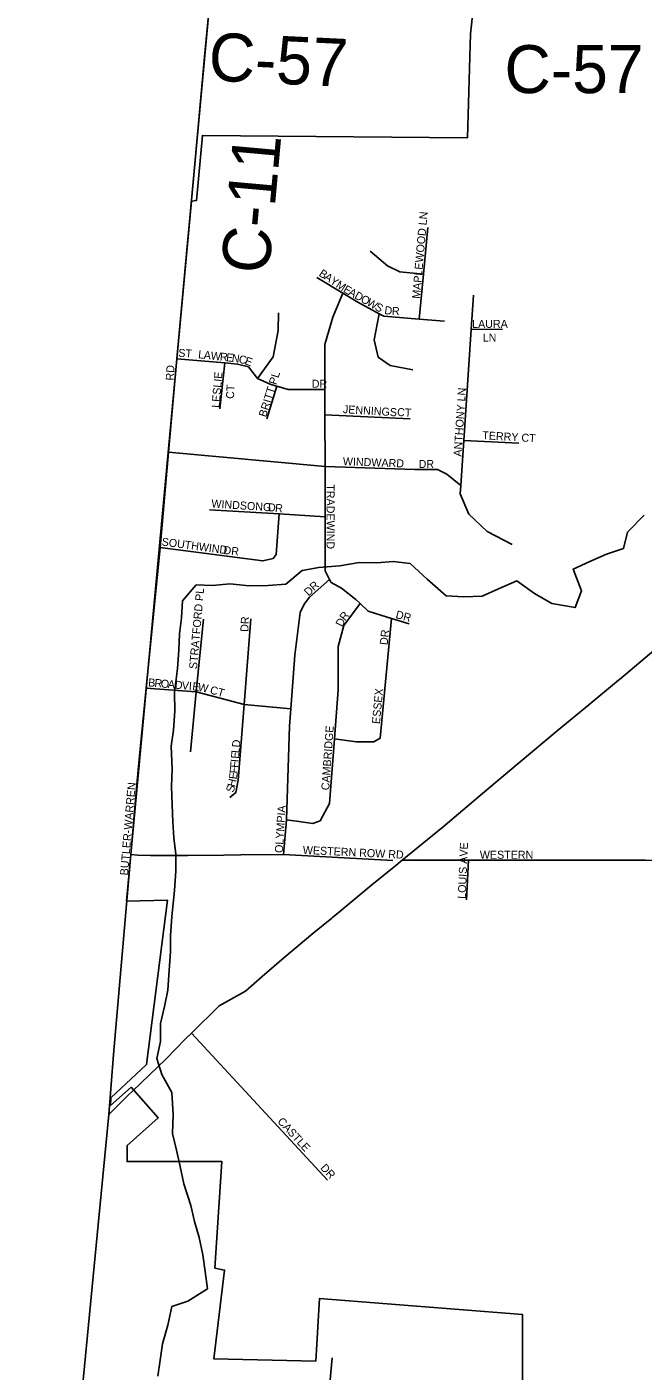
# Model space of a CAD drawing. Extents: x 0 to 1064, y 0 to 440.
# Drawn here: x 117.21 to 128.89, y 124.05 to 149.51 of the extents above; entities that cross this region are included whole.
import ezdxf

# ---------------------------------------------------------------- set-up
doc = ezdxf.new("R2010")
doc.units = 0
for name, color, linetype in [('GM_X_City_Street', 7, 'Continuous'), ('GM_X_City_Street_Text', 7, 'Continuous'), ('GM_X_Corporation', 7, 'Continuous'), ('GM_X_County', 7, 'Continuous'), ('GM_X_County_Road', 7, 'Continuous'), ('GM_X_County_Road_Text', 7, 'Continuous'), ('GM_X_Minor_River', 7, 'Continuous'), ('GM_X_Township_Subdivision', 7, 'Continuous'), ('GM_X_US_Route', 7, 'Continuous')]:
    doc.layers.add(name, color=color, linetype=linetype)

msp = doc.modelspace()

# ---------------------------------------------------------------- linework, layer by layer
at = {"layer": 'GM_X_City_Street'}
for points in [[(124.646, 143.971), (124.727, 144.822), (124.812, 145.709)], [(123.72, 145.258), (124.049, 144.983), (124.277, 144.869), (124.727, 144.822)], [(119.626, 138.524), (119.739, 139.645), (119.895, 141.452), (120.056, 143.221), (120.213, 144.934)], [(122.707, 144.757), (123.199, 144.462), (123.487, 144.29), (123.886, 144.074), (123.979, 144.024), (124.646, 143.971), (125.126, 143.932)], [(124.455, 138.2), (124.123, 138.301), (123.918, 138.364), (123.682, 138.442), (123.528, 138.583), (123.444, 138.66), (123.175, 138.878), (122.977, 138.986), (122.95, 139.041), (122.867, 139.207), (122.864, 140.229), (122.862, 141.182), (122.86, 142.157), (122.859, 142.637), (122.858, 143.045), (122.856, 143.489), (123.013, 144.008), (123.199, 144.462)], [(126.407, 139.703), (125.933, 139.95), (125.587, 140.28), (125.426, 140.66), (125.436, 140.822), (125.493, 141.673), (125.633, 143.772), (125.677, 144.425)], [(121.583, 142.848), (121.879, 143.254), (121.974, 143.757), (121.982, 144.091)], [(124.528, 143.009), (124.099, 143.091), (123.871, 143.248), (123.793, 143.578), (123.886, 144.074)], [(125.633, 143.772), (126.222, 143.781)], [(120.056, 143.221), (120.963, 143.143), (121.205, 143.119), (121.409, 143.068), (121.583, 142.848), (121.837, 142.732), (121.952, 142.7), (122.163, 142.64), (122.859, 142.637)], [(120.872, 142.271), (120.963, 143.143)], [(121.762, 142.083), (121.952, 142.7)], [(122.86, 142.157), (124.478, 142.085)], [(125.493, 141.673), (126.534, 141.622)], [(119.895, 141.452), (122.862, 141.182), (124.561, 141.123), (124.992, 141.126), (125.172, 141.037), (125.436, 140.822)], [(119.739, 139.645), (121.686, 139.391), (121.881, 139.441), (121.937, 139.513), (121.996, 140.282)], [(120.674, 140.361), (121.996, 140.282), (122.864, 140.229)], [(122.077, 133.833), (122.134, 134.492), (122.189, 136.26), (122.214, 136.593), (122.291, 137.608), (122.388, 138.415), (122.47, 138.571), (122.57, 138.703), (122.95, 139.041)], [(119.297, 135.161), (119.339, 135.631), (119.47, 136.982), (119.626, 138.524)], [(122.134, 134.492), (122.369, 134.456), (122.63, 134.42), (122.77, 134.472), (122.947, 134.797), (123.04, 136.024), (123.109, 136.952), (123.109, 137.773), (123.221, 138.172), (123.528, 138.583)], [(120.316, 135.779), (120.421, 136.915), (120.562, 138.29)], [(121.06, 134.91), (121.172, 135.005), (121.219, 135.241), (121.33, 136.674), (121.456, 138.295)], [(123.04, 136.024), (123.453, 135.965), (123.702, 135.966), (123.787, 135.964), (123.904, 136.035), (124.123, 138.301)], [(119.47, 136.982), (120.421, 136.915), (121.33, 136.674), (122.214, 136.593)], [(119.143, 133.398), (119.18, 133.83), (119.297, 135.161)], [(119.18, 133.83), (119.317, 133.822), (119.554, 133.816), (119.982, 133.815)], [(119.982, 133.815), (120.26, 133.814), (120.944, 133.821)], [(120.944, 133.821), (121.269, 133.824), (122.077, 133.833), (124.148, 133.721)], [(135.735, 133.599), (131.237, 133.679), (128.934, 133.723), (125.583, 133.723), (124.325, 133.723)], [(125.545, 132.971), (125.583, 133.723)], [(122.909, 127.664), (120.332, 130.452)]]:
    msp.add_lwpolyline(points, dxfattribs=at)
at = {"layer": 'GM_X_Corporation'}
msp.add_lwpolyline([(126.603, 122.864), (126.603, 125.123), (122.757, 125.422), (122.687, 124.24), (120.757, 124.281), (120.958, 125.963), (120.777, 126.002), (120.907, 128.018), (119.111, 128.018), (119.111, 128.321), (119.701, 128.844), (119.188, 129.424), (118.796, 129.081), (118.801, 129.225), (119.481, 129.858), (119.876, 132.968), (119.099, 132.951), (120.33, 146.205), (120.425, 146.215), (120.539, 147.449), (125.562, 147.405), (125.617, 149.375), (125.667, 149.834)], dxfattribs=at)
at = {"layer": 'GM_X_County'}
msp.add_lwpolyline([(117.841, 119.378), (118.767, 128.909), (118.856, 130.044), (119.18, 133.83), (119.339, 135.631), (119.47, 136.982), (119.739, 139.645), (119.895, 141.452), (120.056, 143.221), (120.683, 150.061), (120.786, 151.187), (121.346, 157.269), (121.677, 160.868), (121.775, 161.892), (122.193, 166.235), (122.368, 168.166), (122.612, 170.544), (122.865, 172.827), (122.88, 172.966), (123.415, 177.582)], dxfattribs=at)
at = {"layer": 'GM_X_County_Road'}
for points in [[(120.58, 148.939), (120.683, 150.061)], [(120.375, 146.696), (120.58, 148.939)], [(120.213, 144.934), (120.375, 146.696)], [(118.767, 128.909), (118.856, 130.044), (119.143, 133.398)], [(117.212, 112.607), (117.286, 113.404), (117.508, 115.794), (117.83, 119.264), (117.841, 119.378), (118.767, 128.909)]]:
    msp.add_lwpolyline(points, dxfattribs=at)
at = {"layer": 'GM_X_Minor_River'}
for points in [[(128.908, 140.258), (128.592, 139.937), (128.519, 139.627), (128.197, 139.523), (127.881, 139.384), (127.565, 139.238), (127.723, 138.825), (127.601, 138.509), (127.157, 138.588), (126.829, 138.776), (126.495, 139.013), (126.148, 138.861), (125.838, 138.722), (125.491, 138.71), (125.157, 138.734), (124.798, 139.044), (124.476, 139.341), (124.154, 139.378), (123.844, 139.353), (123.509, 139.359), (123.144, 139.299), (122.743, 139.268), (122.427, 139.208), (122.117, 138.953), (121.783, 138.928), (121.424, 138.922), (121.059, 138.959), (120.731, 138.928), (120.421, 138.94), (120.159, 138.637), (120.141, 138.315), (120.104, 138.011), (120.092, 137.701)], [(120.092, 137.701), (120.068, 137.355), (120.013, 136.899), (120.019, 136.553), (119.989, 136.189), (119.946, 135.885), (119.964, 135.448), (119.952, 135.12), (119.964, 134.774), (119.977, 134.452), (119.995, 134.148), (120.037, 133.838), (120.037, 133.522), (120.007, 133.152), (119.958, 132.66), (119.934, 132.295), (119.934, 131.992), (119.91, 131.645), (119.885, 131.263), (119.818, 130.953), (119.745, 130.631), (119.745, 130.291), (119.672, 129.969), (119.77, 129.665), (119.958, 129.325), (119.982, 128.912), (119.97, 128.547), (120.049, 128.232), (120.116, 127.922), (120.189, 127.594), (120.317, 127.187), (120.39, 126.883), (120.475, 126.579), (120.548, 126.251), (120.59, 125.935), (120.633, 125.607), (120.262, 125.377), (119.958, 125.273), (119.885, 124.921), (119.782, 124.569), (119.739, 124.259), (119.691, 123.955)]]:
    msp.add_lwpolyline(points, dxfattribs=at)
at = {"layer": 'GM_X_Township_Subdivision'}
msp.add_lwpolyline([(122.636, 122.064), (122.798, 122.317), (122.836, 122.497), (122.998, 124.301)], dxfattribs=at)
at = {"layer": 'GM_X_US_Route'}
for points in [[(128.443, 137.149), (129.131, 137.728), (129.91, 138.375), (130.584, 138.938), (131.183, 139.438)], [(124.203, 133.625), (124.325, 133.723), (125.1, 134.359), (125.848, 134.988), (126.522, 135.557), (127.258, 136.174), (127.858, 136.666), (128.426, 137.135), (128.443, 137.149)], [(122.991, 132.629), (123.005, 132.641), (123.141, 132.752), (123.747, 133.256), (124.203, 133.625)], [(120.22, 130.339), (120.332, 130.452), (120.856, 130.968), (121.354, 131.245), (121.669, 131.524), (122.084, 131.874), (122.634, 132.337), (122.991, 132.629)], [(119.212, 129.351), (119.849, 129.966), (120.22, 130.339)], [(118.767, 128.909), (119.132, 129.274), (119.212, 129.351)]]:
    msp.add_lwpolyline(points, dxfattribs=at)

# ---------------------------------------------------------------- texts
at = {"layer": 'GM_X_City_Street_Text'}
for s, height, rotation, p in [('MAPLEWOOD LN', 0.15152, 84.8999, (124.661, 144.352)), ('B', 0.152, 326.3369, (122.732, 144.8)), ('A', 0.152, 326.3402, (122.832, 144.734)), ('Y', 0.152, 326.3402, (122.943, 144.66)), ('M', 0.152, 326.6169, (123.055, 144.585)), ('E', 0.152, 329.3839, (123.195, 144.493)), ('A', 0.152, 330.8267, (123.291, 144.437)), ('D', 0.152, 330.9274, (123.407, 144.372)), ('O', 0.152, 330.9274, (123.524, 144.307)), ('W', 0.152, 330.9238, (123.64, 144.242)), ('S', 0.152, 330.9056, (123.792, 144.158)), ('D', 0.152, 352.8697, (123.981, 144.069)), ('R', 0.152, 357.2609, (124.126, 144.052)), ('LAURA', 0.1515, 0, (125.65, 143.805)), ('LN', 0.1515, 0, (125.85, 143.547)), ('ST', 0.1515, 356.4258, (120.078, 143.258)), ('L', 0.152, 353.951, (120.453, 143.232)), ('A', 0.152, 353.9603, (120.559, 143.22)), ('W', 0.152, 353.9532, (120.691, 143.206)), ('R', 0.152, 353.9605, (120.864, 143.188)), ('E', 0.152, 353.951, (120.983, 143.175)), ('RD', 0.1515, 86.989, (119.995, 142.805)), ('N', 0.152, 352.4602, (121.088, 143.164)), ('C', 0.152, 346.3701, (121.216, 143.148)), ('E', 0.152, 340.0963, (121.329, 143.121)), ('LESLIE', 0.1515, 85.0303, (120.861, 142.286)), ('BRITT PL', 0.1515, 72.4745, (121.744, 142.105)), ('DR', 0.1515, 0, (122.61, 142.672)), ('CT', 0.1515, 86.8215, (121.135, 142.457)), ('ANTHONY LN', 0.1515, 86.2265, (125.448, 141.364)), ('JENNINGS', 0.1515, 356.5336, (123.198, 142.192)), ('CT', 0.1515, 356.8215, (124.225, 142.138)), ('TERRY CT', 0.1515, 356.5854, (125.838, 141.698)), ('WINDWARD', 0.1515, 357.8508, (123.198, 141.205)), ('DR', 0.1515, 0, (124.636, 141.152)), ('TRADEWIND', 0.1515, 270, (122.892, 140.843)), ('WINDSONG', 0.1515, 356.2352, (120.705, 140.405)), ('D', 0.152, 353.4945, (121.773, 140.338)), ('R', 0.152, 354.9443, (121.91, 140.323)), ('SOUTHWIND', 0.1515, 352.4521, (119.76, 139.685)), ('DR', 0.1515, 353.9826, (120.933, 139.525)), ('DR', 0.1515, 43.0261, (122.55, 138.717)), ('STRATFORD PL', 0.15152, 84.9075, (120.435, 137.339)), ('DR', 0.1515, 86.989, (121.408, 138.045)), ('D', 0.152, 64.4417, (123.191, 138.133)), ('R', 0.152, 52.7853, (123.244, 138.246)), ('DR', 0.1515, 345.2542, (124.19, 138.311)), ('DR', 0.1515, 83.9832, (124.048, 137.793)), ('B', 0.152, 354.9913, (119.506, 137.018)), ('R', 0.152, 355.0252, (119.625, 137.008)), ('O', 0.152, 354.9886, (119.745, 136.997)), ('A', 0.152, 355.0206, (119.878, 136.986)), ('D', 0.152, 354.9886, (120.011, 136.974)), ('V', 0.152, 355.0206, (120.143, 136.963)), ('I', 0.152, 355.0094, (120.276, 136.951)), ('E', 0.152, 353.1258, (120.341, 136.945)), ('W', 0.152, 349.2605, (120.445, 136.933)), ('CT', 0.1515, 344.4724, (120.671, 136.884)), ('ESSEX', 0.1515, 84.5626, (123.901, 136.299)), ('CAMBRIDGE', 0.1515, 85.9116, (122.941, 135.045)), ('D', 0.152, 84.9869, (121.248, 135.855)), ('E', 0.152, 84.993, (121.23, 135.642)), ('L', 0.152, 84.98, (121.239, 135.748)), ('F', 0.152, 84.9097, (121.205, 135.363)), ('F', 0.152, 84.993, (121.214, 135.469)), ('I', 0.152, 84.9895, (121.224, 135.576)), ('BUTLER-WARREN', 0.15152, 85.1964, (119.128, 133.432)), ('H', 0.152, 76.4123, (121.156, 135.103)), ('E', 0.152, 82.9359, (121.191, 135.251)), ('S', 0.152, 75.4337, (121.129, 134.997)), ('OLYMPIA', 0.1515, 86.4239, (122.061, 133.858)), ('WESTERN ROW RD', 0.15152, 357.2295, (122.438, 133.845)), ('LOUIS AVE', 0.1515, 87.6451, (125.528, 132.991)), ('WESTERN', 0.1515, 0, (125.796, 133.752)), ('CASTLE', 0.1515, 312.7093, (121.951, 128.769)), ('DR', 0.1515, 312.8801, (122.764, 127.889))]:
    msp.add_text(s, height=height, rotation=rotation, dxfattribs=at).set_placement(p)
at = {"layer": 'GM_X_County_Road_Text'}
for s, rotation, p in [('C-57', 357.2576, (120.641, 148.492)), ('C-57', 0, (126.263, 148.25)), ('C-11', 84.8361, (121.796, 144.808))]:
    msp.add_text(s, height=0.9091, rotation=rotation, dxfattribs=at).set_placement(p)

doc.saveas('drawing.dxf')
